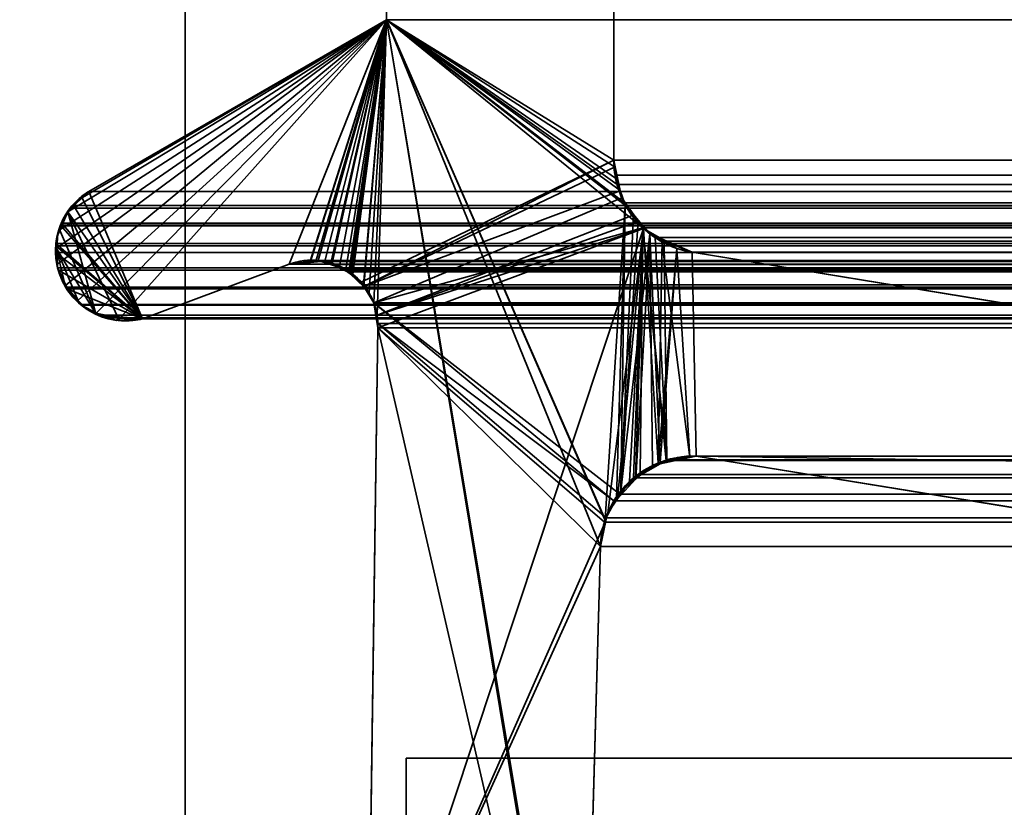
# Model space of a CAD drawing. Header units: millimetres. Extents: x -603 to 3703, y -121 to 193.
# Tile 774 of 1056: x 2486.25 to 2490.7, y 3.79 to 7.35. Entities that reach past the tile are written whole.
import ezdxf

# ---------------------------------------------------------------- set-up
doc = ezdxf.new("R2010")
doc.units = ezdxf.units.MM
doc.layers.add('151', color=7, linetype='Continuous', true_color=0xffffff)

# ---------------------------------------------------------------- blocks, each defined once
blk = doc.blocks.new('UG_SURFACE_125')
at = {"layer": '151', "color": 252, "linetype": 'Continuous', "lineweight": 35}
for points in [[(2487.9999, 4.0145, -7.75), (2503, 4.0145, -7.75), (2503, 4.0145, -8.75), (2487.9999, 4.0145, -8.75)], [(2503, 4.0145, -7.75), (2487.9999, 4.0145, -7.75), (2487.9999, -24.9528, -7.75), (3512.0001, -24.9528, -7.75)], [(2487.9999, -24.9528, -8.75), (2487.9999, 4.0145, -8.75), (2503, 4.0145, -8.75)], [(2503, 4.0145, -8.75), (3497, 4.0145, -8.75), (2487.9999, -24.9528, -8.75)], [(3497, 4.0145, -8.75), (3512.0001, 4.0145, -8.75), (3512.0001, -24.9528, -8.75), (2487.9999, -24.9528, -8.75)], [(2487.9999, -24.9528, -7.75), (2487.9999, 4.0145, -7.75), (2487.9999, 4.0145, -8.75), (2487.9999, -24.9528, -8.75)]]:
    blk.add_3dface(points, dxfattribs=at)
blk = doc.blocks.new('UG_SURFACE_127')
at = {"layer": '151', "color": 7, "linetype": 'Continuous', "lineweight": 35}
for points in [[(2488.9386, 11.8663, -8.75), (2488.9386, 6.7187, -8.75), (2487.9112, 7.3541, -8.75), (2487.9112, 11.6334, -8.75)], [(2488.9386, 6.7187, 2020.3116), (2488.9386, 11.8663, 2020.3116), (2487.9112, 11.6334, 2021.3387), (2487.9112, 7.3541, 2021.3387)], [(2488.9386, 6.7187, -8.75), (2488.9386, 11.8663, -8.75), (2488.9386, 11.8663, 2020.3116), (2488.9386, 6.7187, 2020.3116)], [(2487.9112, 7.3541, 2021.3387), (2487.9112, 11.6334, 2021.3387), (2487.9112, 11.6334, -8.75), (2487.9112, 7.3541, -8.75)], [(2487.9112, 7.3541, -8.75), (2486.4612, 6.1543, -8.75), (2486.4235, 6.2316, -8.75), (2486.4199, 6.2475, -8.75)], [(2486.4199, 6.2475, -8.75), (2486.4202, 6.3223, -8.75), (2487.9112, 7.3541, -8.75)], [(2487.9112, 7.3541, -8.75), (2486.4202, 6.3223, -8.75), (2486.4204, 6.3707, -8.75), (2486.4349, 6.4049, -8.75)], [(2487.9112, 7.3541, -8.75), (2486.4349, 6.4049, -8.75), (2486.469, 6.4856, -8.75)], [(2487.9112, 7.3541, -8.75), (2486.5143, 6.0843, -8.75), (2486.481, 6.1139, -8.75), (2486.4612, 6.1543, -8.75)], [(2486.469, 6.4856, -8.75), (2486.47, 6.4877, -8.75), (2486.5358, 6.55, -8.75), (2487.9112, 7.3541, -8.75)], [(2486.5973, 6.0268, -8.75), (2486.5675, 6.0372, -8.75), (2486.5143, 6.0843, -8.75), (2487.9112, 7.3541, -8.75)], [(2486.5358, 6.55, -8.75), (2486.5646, 6.5775, -8.75), (2487.9112, 7.3541, -8.75)], [(2486.5646, 6.5775, 2022.6853), (2487.9112, 7.3541, 2021.3387), (2487.9112, 7.3541, -8.75), (2486.5646, 6.5775, -8.75)], [(2486.8069, 6.0016, 2022.4433), (2487.4709, 6.2483, 2021.7791), (2487.9112, 7.3541, 2021.3387), (2486.5646, 6.5775, 2022.6853)], [(2486.6965, 5.995, -8.75), (2486.6896, 5.9946, -8.75), (2486.5973, 6.0268, -8.75), (2487.9112, 7.3541, -8.75)], [(2487.9112, 7.3541, -8.75), (2487.4709, 6.2483, -8.75), (2486.8069, 6.0016, -8.75), (2486.6965, 5.995, -8.75)], [(2487.5658, 6.2625, -8.75), (2487.4709, 6.2483, -8.75), (2487.9112, 7.3541, -8.75)], [(2487.9112, 7.3541, 2021.3387), (2487.4709, 6.2483, 2021.7791), (2487.5655, 6.2561, 2021.6844)], [(2487.5655, 6.2561, 2021.6844), (2487.6313, 6.2615, 2021.6186), (2487.9112, 7.3541, 2021.3387)], [(2487.9112, 7.3541, -8.75), (2487.5925, 6.2665, -8.75), (2487.5658, 6.2625, -8.75)], [(2487.6628, 6.2488, -8.75), (2487.5925, 6.2665, -8.75), (2487.9112, 7.3541, -8.75)], [(2487.9112, 7.3541, 2021.3387), (2487.6313, 6.2615, 2021.6186), (2487.6626, 6.2472, 2021.5874)], [(2487.6626, 6.2472, 2021.5874), (2487.7501, 6.2071, 2021.5001), (2487.9112, 7.3541, 2021.3387)], [(2487.9112, 7.3541, -8.75), (2487.6983, 6.2399, -8.75), (2487.6628, 6.2488, -8.75)], [(2487.7467, 6.2043, -8.75), (2487.6983, 6.2399, -8.75), (2487.9112, 7.3541, -8.75)], [(2487.9112, 7.3541, -8.75), (2488.9386, 6.7187, -8.75), (2487.7963, 6.1678, -8.75), (2487.7467, 6.2043, -8.75)], [(2487.7501, 6.2071, 2021.5001), (2487.7584, 6.2033, 2021.4915), (2487.9112, 7.3541, 2021.3387)], [(2487.9112, 7.3541, 2021.3387), (2487.7584, 6.2033, 2021.4915), (2487.8085, 6.1456, 2021.4415)], [(2487.8085, 6.1456, 2021.4415), (2487.8318, 6.1188, 2021.4181), (2487.9112, 7.3541, 2021.3387)], [(2487.9112, 7.3541, 2021.3387), (2487.8318, 6.1188, 2021.4181), (2487.8535, 6.0731, 2021.3964)], [(2487.8535, 6.0731, 2021.3964), (2487.8678, 6.0177, 2021.3821), (2487.9112, 7.3541, 2021.3387)], [(2488.8117, 1.8784, 2020.4382), (2487.9112, 7.3541, 2021.3387), (2487.8678, 6.0177, 2021.3821), (2487.8716, 5.9608, 2021.3785)], [(2487.9112, 7.3541, 2021.3387), (2488.9462, 6.638, 2020.3037), (2488.9414, 6.6882, 2020.3085)], [(2488.9414, 6.6882, 2020.3085), (2488.9386, 6.7187, 2020.3116), (2487.9112, 7.3541, 2021.3387)], [(2487.9112, 7.3541, 2021.3387), (2488.8995, 5.0942, 2020.3505), (2488.9901, 6.5167, 2020.2599), (2488.9665, 6.5817, 2020.2835)], [(2487.9112, 7.3541, 2021.3387), (2488.7989, 1.9593, 2020.4511), (2488.795, 2.0412, 2020.4549)], [(2488.9665, 6.5817, 2020.2835), (2488.9462, 6.638, 2020.3037), (2487.9112, 7.3541, 2021.3387)], [(2487.9112, 7.3541, 2021.3387), (2488.8775, 4.9715, 2020.3724), (2488.8988, 5.0895, 2020.3514)], [(2487.9112, 7.3541, 2021.3387), (2488.8117, 1.8784, 2020.4382), (2488.7989, 1.9593, 2020.4511)], [(2488.795, 2.0412, 2020.4549), (2488.8775, 4.9715, 2020.3724), (2487.9112, 7.3541, 2021.3387)], [(2488.8988, 5.0895, 2020.3514), (2488.8995, 5.0942, 2020.3505), (2487.9112, 7.3541, 2021.3387)], [(2487.808, 6.1482, -8.75), (2487.7963, 6.1678, -8.75), (2488.9386, 6.7187, -8.75)], [(2487.808, 6.1482, -8.75), (2488.9386, 6.7187, -8.75), (2488.9448, 6.689, -8.75)], [(2488.9448, 6.689, -8.75), (2488.9677, 6.5798, -8.75), (2487.808, 6.1482, -8.75)], [(2488.9386, 6.7187, -8.75), (2488.9386, 6.7187, 2020.3116), (2488.9414, 6.6882, 2020.3085)], [(2488.9414, 6.6882, 2020.3085), (2488.9448, 6.689, -8.75), (2488.9386, 6.7187, -8.75)], [(2488.9448, 6.689, -8.75), (2488.9414, 6.6882, 2020.3085), (2488.9462, 6.638, 2020.3037)], [(2488.9448, 6.689, -8.75), (2488.9462, 6.638, 2020.3037), (2488.9665, 6.5817, 2020.2835)], [(2488.9665, 6.5817, 2020.2835), (2488.9677, 6.5798, -8.75), (2488.9448, 6.689, -8.75)], [(2486.5344, 6.5488, 2022.7156), (2486.4707, 6.4886, 2022.7795), (2486.469, 6.4854, 2022.7809), (2486.8069, 6.0016, 2022.4433)], [(2486.5344, 6.5488, 2022.7156), (2486.5358, 6.55, -8.75), (2486.47, 6.4877, -8.75)], [(2486.47, 6.4877, -8.75), (2486.4707, 6.4886, 2022.7795), (2486.5344, 6.5488, 2022.7156)], [(2486.5358, 6.55, -8.75), (2486.5344, 6.5488, 2022.7156), (2486.5646, 6.5775, 2022.6853)], [(2486.5646, 6.5775, 2022.6853), (2486.5344, 6.5488, 2022.7156), (2486.8069, 6.0016, 2022.4433)], [(2486.5646, 6.5775, 2022.6853), (2486.5646, 6.5775, -8.75), (2486.5358, 6.55, -8.75)], [(2488.9677, 6.5798, -8.75), (2488.9743, 6.5488, -8.75), (2487.8535, 6.0731, -8.75), (2487.808, 6.1482, -8.75)], [(2487.8678, 6.0177, -8.75), (2487.8535, 6.0731, -8.75), (2488.9743, 6.5488, -8.75), (2489.0296, 6.471, -8.75)], [(2488.9743, 6.5488, -8.75), (2488.9665, 6.5817, 2020.2835), (2488.9901, 6.5167, 2020.2599)], [(2488.9743, 6.5488, -8.75), (2488.9677, 6.5798, -8.75), (2488.9665, 6.5817, 2020.2835)], [(2488.9743, 6.5488, -8.75), (2488.9901, 6.5167, 2020.2599), (2489.027, 6.4733, 2020.2231)], [(2489.027, 6.4733, 2020.2231), (2489.0296, 6.471, -8.75), (2488.9743, 6.5488, -8.75)], [(2488.9901, 6.5167, 2020.2599), (2488.8995, 5.0942, 2020.3505), (2488.951, 5.1885, 2020.299)], [(2488.951, 5.1885, 2020.299), (2488.9696, 5.2222, 2020.2806), (2488.9901, 6.5167, 2020.2599)], [(2489.027, 6.4733, 2020.2231), (2488.9901, 6.5167, 2020.2599), (2488.9696, 5.2222, 2020.2806)], [(2486.4349, 6.4049, -8.75), (2486.4321, 6.405, 2022.8179), (2486.469, 6.4854, 2022.7809)], [(2486.5961, 6.0239, 2022.6538), (2486.469, 6.4854, 2022.7809), (2486.4321, 6.405, 2022.8179)], [(2486.469, 6.4854, 2022.7809), (2486.469, 6.4856, -8.75), (2486.4349, 6.4049, -8.75)], [(2486.469, 6.4856, -8.75), (2486.469, 6.4854, 2022.7809), (2486.4707, 6.4886, 2022.7795)], [(2486.4707, 6.4886, 2022.7795), (2486.47, 6.4877, -8.75), (2486.469, 6.4856, -8.75)], [(2486.469, 6.4854, 2022.7809), (2486.5961, 6.0239, 2022.6538), (2486.6166, 6.0132, 2022.6333), (2486.6972, 6.0054, 2022.5527)], [(2486.6972, 6.0054, 2022.5527), (2486.7849, 5.9969, 2022.465), (2486.8069, 6.0016, 2022.4433), (2486.469, 6.4854, 2022.7809)], [(2487.8678, 6.0177, -8.75), (2489.0296, 6.471, -8.75), (2489.0499, 6.4428, -8.75)], [(2488.9696, 5.2222, 2020.2806), (2489.0492, 6.447, 2020.2007), (2489.027, 6.4733, 2020.2231)], [(2489.0296, 6.471, -8.75), (2489.027, 6.4733, 2020.2231), (2489.0492, 6.447, 2020.2007)], [(2489.0492, 6.447, 2020.2007), (2489.0499, 6.4428, -8.75), (2489.0296, 6.471, -8.75)], [(2489.0499, 6.4428, -8.75), (2489.0733, 6.4097, -8.75), (2487.8678, 6.0177, -8.75)], [(2488.9696, 5.2222, 2020.2806), (2489.1012, 6.386, 2020.1488), (2489.0492, 6.447, 2020.2007)], [(2489.0499, 6.4428, -8.75), (2489.0492, 6.447, 2020.2007), (2489.1012, 6.386, 2020.1488)], [(2489.1012, 6.386, 2020.1488), (2489.0733, 6.4097, -8.75), (2489.0499, 6.4428, -8.75)], [(2486.4321, 6.405, 2022.8179), (2486.4242, 6.388, 2022.8257), (2486.4168, 6.3218, 2022.8333), (2486.5961, 6.0239, 2022.6538)], [(2486.4202, 6.3223, -8.75), (2486.4168, 6.3218, 2022.8333), (2486.4242, 6.388, 2022.8257)], [(2486.4242, 6.388, 2022.8257), (2486.4204, 6.3707, -8.75), (2486.4202, 6.3223, -8.75)], [(2486.4204, 6.3707, -8.75), (2486.4242, 6.388, 2022.8257), (2486.4321, 6.405, 2022.8179)], [(2486.4321, 6.405, 2022.8179), (2486.4349, 6.4049, -8.75), (2486.4204, 6.3707, -8.75)], [(2487.8249, 2.6459, -8.75), (2489.0733, 6.4097, -8.75), (2488.9109, 5.1239, -8.75), (2488.903, 5.0887, -8.75)], [(2489.0733, 6.4097, -8.75), (2487.8249, 2.6459, -8.75), (2487.8716, 5.9608, -8.75)], [(2487.8716, 5.9608, -8.75), (2487.8678, 6.0177, -8.75), (2489.0733, 6.4097, -8.75)], [(2488.9548, 5.1872, -8.75), (2488.9109, 5.1239, -8.75), (2489.0733, 6.4097, -8.75)], [(2489.0733, 6.4097, -8.75), (2489.0096, 5.2657, -8.75), (2488.9548, 5.1872, -8.75)], [(2489.1012, 6.386, 2020.1488), (2488.9696, 5.2222, 2020.2806), (2489.038, 5.2773, 2020.2119)], [(2489.0366, 5.2832, -8.75), (2489.0096, 5.2657, -8.75), (2489.0733, 6.4097, -8.75)], [(2489.0733, 6.4097, -8.75), (2489.1388, 5.3495, -8.75), (2489.0366, 5.2832, -8.75)], [(2489.038, 5.2773, 2020.2119), (2489.1133, 5.3379, 2020.1368), (2489.1012, 6.386, 2020.1488)], [(2489.1388, 5.3495, -8.75), (2489.0733, 6.4097, -8.75), (2489.157, 6.3596, -8.75)], [(2489.0733, 6.4097, -8.75), (2489.1012, 6.386, 2020.1488), (2489.1548, 6.3626, 2020.0953)], [(2489.1548, 6.3626, 2020.0953), (2489.157, 6.3596, -8.75), (2489.0733, 6.4097, -8.75)], [(2489.1012, 6.386, 2020.1488), (2489.1133, 5.3379, 2020.1368), (2489.1484, 5.3455, 2020.1018)], [(2489.1484, 5.3455, 2020.1018), (2489.2824, 5.3748, 2019.9676), (2489.1548, 6.3626, 2020.0953), (2489.1012, 6.386, 2020.1488)], [(2486.4235, 6.2316, 2022.8267), (2486.4142, 6.2992, 2022.8357), (2486.4202, 6.3223, -8.75)], [(2486.4142, 6.2992, 2022.8357), (2486.4168, 6.3218, 2022.8333), (2486.4202, 6.3223, -8.75)], [(2486.4202, 6.3223, -8.75), (2486.4199, 6.2475, -8.75), (2486.4235, 6.2316, 2022.8267)], [(2489.157, 6.3596, -8.75), (2489.2237, 6.3197, -8.75), (2489.1388, 5.3495, -8.75)], [(2489.2824, 5.3748, 2019.9676), (2489.3107, 5.381, 2019.9392), (2489.2921, 6.3024, 2019.958), (2489.1548, 6.3626, 2020.0953)], [(2489.157, 6.3596, -8.75), (2489.1548, 6.3626, 2020.0953), (2489.2921, 6.3024, 2019.958)], [(2489.2921, 6.3024, 2019.958), (2489.2237, 6.3197, -8.75), (2489.157, 6.3596, -8.75)], [(2486.4168, 6.3218, 2022.8333), (2486.4142, 6.2992, 2022.8357), (2486.4235, 6.2316, 2022.8267), (2486.4569, 6.1528, 2022.7931)], [(2486.4569, 6.1528, 2022.7931), (2486.5141, 6.0866, 2022.7361), (2486.4168, 6.3218, 2022.8333)], [(2486.5141, 6.0866, 2022.7361), (2486.552, 6.0471, 2022.6979), (2486.5961, 6.0239, 2022.6538), (2486.4168, 6.3218, 2022.8333)], [(2489.1479, 5.3511, -8.75), (2489.1388, 5.3495, -8.75), (2489.2237, 6.3197, -8.75)], [(2489.2826, 5.3758, -8.75), (2489.1479, 5.3511, -8.75), (2489.2237, 6.3197, -8.75)], [(2489.2237, 6.3197, -8.75), (2489.2921, 6.3024, -8.75), (2489.3107, 5.381, -8.75), (2489.2826, 5.3758, -8.75)], [(2489.2921, 6.3024, 2019.958), (2489.2921, 6.3024, -8.75), (2489.2237, 6.3197, -8.75)], [(2498.4148, 3.8982, -8.75), (2489.3107, 5.381, -8.75), (2489.2921, 6.3024, -8.75), (2495.5108, 5.2872, -8.75)], [(2495.5108, 5.2872, 2013.7391), (2489.2921, 6.3024, 2019.958), (2489.3107, 5.381, 2019.9392)], [(2495.5108, 5.2872, -8.75), (2489.2921, 6.3024, -8.75), (2489.2921, 6.3024, 2019.958), (2495.5108, 5.2872, 2013.7391)], [(2486.4199, 6.2475, -8.75), (2486.4235, 6.2316, -8.75), (2486.4235, 6.2316, 2022.8267)], [(2487.4709, 6.2483, 2021.7791), (2486.8069, 6.0016, 2022.4433), (2486.8069, 6.0016, -8.75), (2487.4709, 6.2483, -8.75)], [(2487.4709, 6.2483, -8.75), (2487.5658, 6.2625, -8.75), (2487.5655, 6.2561, 2021.6844)], [(2487.5655, 6.2561, 2021.6844), (2487.4709, 6.2483, 2021.7791), (2487.4709, 6.2483, -8.75)], [(2487.6313, 6.2615, 2021.6186), (2487.5655, 6.2561, 2021.6844), (2487.5658, 6.2625, -8.75)], [(2487.6313, 6.2615, 2021.6186), (2487.5658, 6.2625, -8.75), (2487.5925, 6.2665, -8.75)], [(2487.5925, 6.2665, -8.75), (2487.6628, 6.2488, -8.75), (2487.6626, 6.2472, 2021.5874)], [(2487.6626, 6.2472, 2021.5874), (2487.6313, 6.2615, 2021.6186), (2487.5925, 6.2665, -8.75)], [(2487.6626, 6.2472, 2021.5874), (2487.6628, 6.2488, -8.75), (2487.6983, 6.2399, -8.75)], [(2487.7501, 6.2071, 2021.5001), (2487.6626, 6.2472, 2021.5874), (2487.6983, 6.2399, -8.75)], [(2487.6983, 6.2399, -8.75), (2487.7467, 6.2043, -8.75), (2487.7501, 6.2071, 2021.5001)], [(2486.4235, 6.2316, -8.75), (2486.4612, 6.1543, -8.75), (2486.4569, 6.1528, 2022.7931)], [(2486.4569, 6.1528, 2022.7931), (2486.4235, 6.2316, 2022.8267), (2486.4235, 6.2316, -8.75)], [(2487.7584, 6.2033, 2021.4915), (2487.7501, 6.2071, 2021.5001), (2487.7467, 6.2043, -8.75)], [(2487.7467, 6.2043, -8.75), (2487.7963, 6.1678, -8.75), (2487.8085, 6.1456, 2021.4415)], [(2487.8085, 6.1456, 2021.4415), (2487.7584, 6.2033, 2021.4915), (2487.7467, 6.2043, -8.75)], [(2486.4624, 6.1404, 2022.7878), (2486.4569, 6.1528, 2022.7931), (2486.4612, 6.1543, -8.75)], [(2486.4569, 6.1528, 2022.7931), (2486.4624, 6.1404, 2022.7878), (2486.5141, 6.0866, 2022.7361)], [(2486.4612, 6.1543, -8.75), (2486.481, 6.1139, -8.75), (2486.4624, 6.1404, 2022.7878)], [(2487.7963, 6.1678, -8.75), (2487.808, 6.1482, -8.75), (2487.8085, 6.1456, 2021.4415)], [(2487.808, 6.1482, -8.75), (2487.8535, 6.0731, -8.75), (2487.8535, 6.0731, 2021.3964)], [(2487.8535, 6.0731, 2021.3964), (2487.8318, 6.1188, 2021.4181), (2487.808, 6.1482, -8.75)], [(2487.8318, 6.1188, 2021.4181), (2487.8085, 6.1456, 2021.4415), (2487.808, 6.1482, -8.75)], [(2486.5141, 6.0866, 2022.7361), (2486.4624, 6.1404, 2022.7878), (2486.481, 6.1139, -8.75)], [(2486.481, 6.1139, -8.75), (2486.5143, 6.0843, -8.75), (2486.5141, 6.0866, 2022.7361)], [(2486.552, 6.0471, 2022.6979), (2486.5141, 6.0866, 2022.7361), (2486.5143, 6.0843, -8.75)], [(2486.5143, 6.0843, -8.75), (2486.5675, 6.0372, -8.75), (2486.552, 6.0471, 2022.6979)], [(2487.8535, 6.0731, -8.75), (2487.8678, 6.0177, -8.75), (2487.8716, 5.9608, 2021.3785)], [(2487.8716, 5.9608, 2021.3785), (2487.8678, 6.0177, 2021.3821), (2487.8535, 6.0731, -8.75)], [(2487.8678, 6.0177, 2021.3821), (2487.8535, 6.0731, 2021.3964), (2487.8535, 6.0731, -8.75)], [(2486.5961, 6.0239, 2022.6538), (2486.552, 6.0471, 2022.6979), (2486.5675, 6.0372, -8.75)], [(2486.5675, 6.0372, -8.75), (2486.5973, 6.0268, -8.75), (2486.5961, 6.0239, 2022.6538)], [(2486.6166, 6.0132, 2022.6333), (2486.5961, 6.0239, 2022.6538), (2486.5973, 6.0268, -8.75)], [(2486.5973, 6.0268, -8.75), (2486.6896, 5.9946, -8.75), (2486.6972, 6.0054, 2022.5527)], [(2486.6972, 6.0054, 2022.5527), (2486.6166, 6.0132, 2022.6333), (2486.5973, 6.0268, -8.75)], [(2487.8678, 6.0177, -8.75), (2487.8716, 5.9608, -8.75), (2487.8716, 5.9608, 2021.3785)], [(2486.6896, 5.9946, -8.75), (2486.6965, 5.995, -8.75), (2486.6972, 6.0054, 2022.5527)], [(2486.7849, 5.9969, 2022.465), (2486.6972, 6.0054, 2022.5527), (2486.6965, 5.995, -8.75)], [(2486.6965, 5.995, -8.75), (2486.8069, 6.0016, -8.75), (2486.8069, 6.0016, 2022.4433)], [(2486.8069, 6.0016, 2022.4433), (2486.7849, 5.9969, 2022.465), (2486.6965, 5.995, -8.75)], [(2487.8249, 2.6459, 2021.425), (2487.8716, 5.9608, 2021.3785), (2487.8716, 5.9608, -8.75), (2487.8249, 2.6459, -8.75)], [(2487.8716, 5.9608, 2021.3785), (2487.8249, 2.6459, 2021.425), (2487.8259, 2.4847, 2021.4241), (2488.8117, 1.8784, 2020.4382)], [(2489.0366, 5.2832, -8.75), (2489.1388, 5.3495, -8.75), (2489.1484, 5.3455, 2020.1018)], [(2489.1484, 5.3455, 2020.1018), (2489.1133, 5.3379, 2020.1368), (2489.0366, 5.2832, -8.75)], [(2489.1388, 5.3495, -8.75), (2489.1479, 5.3511, -8.75), (2489.1484, 5.3455, 2020.1018)], [(2489.1479, 5.3511, -8.75), (2489.2826, 5.3758, -8.75), (2489.2824, 5.3748, 2019.9676)], [(2489.2824, 5.3748, 2019.9676), (2489.1484, 5.3455, 2020.1018), (2489.1479, 5.3511, -8.75)], [(2489.3107, 5.381, 2019.9392), (2489.2824, 5.3748, 2019.9676), (2489.2826, 5.3758, -8.75)], [(2489.2826, 5.3758, -8.75), (2489.3107, 5.381, -8.75), (2489.3107, 5.381, 2019.9392)], [(2489.3107, 5.381, 2019.9392), (2498.4148, 3.8982, 2010.8352), (2495.5447, 5.2832, 2013.7053), (2495.5108, 5.2872, 2013.7391)], [(2489.3107, 5.381, -8.75), (2498.4148, 3.8982, -8.75), (2498.4148, 3.8982, 2010.8352), (2489.3107, 5.381, 2019.9392)], [(2489.1133, 5.3379, 2020.1368), (2489.038, 5.2773, 2020.2119), (2489.0366, 5.2832, -8.75)], [(2488.9548, 5.1872, -8.75), (2489.0096, 5.2657, -8.75), (2489.038, 5.2773, 2020.2119)], [(2489.038, 5.2773, 2020.2119), (2488.9696, 5.2222, 2020.2806), (2488.9548, 5.1872, -8.75)], [(2489.0096, 5.2657, -8.75), (2489.0366, 5.2832, -8.75), (2489.038, 5.2773, 2020.2119)], [(2488.9696, 5.2222, 2020.2806), (2488.951, 5.1885, 2020.299), (2488.9548, 5.1872, -8.75)], [(2488.951, 5.1885, 2020.299), (2488.8995, 5.0942, 2020.3505), (2488.9109, 5.1239, -8.75)], [(2488.9109, 5.1239, -8.75), (2488.9548, 5.1872, -8.75), (2488.951, 5.1885, 2020.299)], [(2488.903, 5.0887, -8.75), (2488.9109, 5.1239, -8.75), (2488.8995, 5.0942, 2020.3505)], [(2488.903, 5.0887, -8.75), (2488.8775, 4.9715, -8.75), (2487.8249, 2.6459, -8.75)], [(2488.8775, 4.9715, -8.75), (2488.903, 5.0887, -8.75), (2488.8988, 5.0895, 2020.3514)], [(2488.8988, 5.0895, 2020.3514), (2488.8775, 4.9715, 2020.3724), (2488.8775, 4.9715, -8.75)], [(2488.8995, 5.0942, 2020.3505), (2488.8988, 5.0895, 2020.3514), (2488.903, 5.0887, -8.75)], [(2488.8775, 4.9715, -8.75), (2488.795, 2.0412, -8.75), (2487.8256, 2.4846, -8.75), (2487.8249, 2.6459, -8.75)], [(2488.795, 2.0412, -8.75), (2488.8775, 4.9715, -8.75), (2488.8775, 4.9715, 2020.3724), (2488.795, 2.0412, 2020.4549)]]:
    blk.add_3dface(points, dxfattribs=at)
blk = doc.blocks.new('UG_SURFACE_128')
at = {"layer": '151', "color": 7, "linetype": 'Continuous', "lineweight": 35}
for points in [[(2487.9112, 7.3541, 2021.3387), (2487.9112, 11.6334, 2021.3387), (2488.9386, 11.8663, 2020.3116), (2488.9386, 6.7187, 2020.3116)], [(2488.9386, 6.7187, 2020.3116), (2488.9386, 11.8663, 2020.3116), (3511.0614, 11.8663, 2020.3116), (3511.0614, 6.7187, 2020.3116)], [(3512.0888, 7.3541, 2021.3387), (3512.0888, 11.6334, 2021.3387), (2487.9112, 11.6334, 2021.3387), (2487.9112, 7.3541, 2021.3387)], [(2486.5646, 6.5775, 2022.6853), (2487.9112, 7.3541, 2021.3387), (2487.4709, 6.2483, 2021.7791), (2486.8069, 6.0016, 2022.4433)], [(3513.4354, 6.5775, 2022.6853), (3512.0888, 7.3541, 2021.3387), (2487.9112, 7.3541, 2021.3387), (2486.5646, 6.5775, 2022.6853)], [(2487.5658, 6.2609, 2021.6842), (2487.4709, 6.2483, 2021.7791), (2487.9112, 7.3541, 2021.3387)], [(2487.9112, 7.3541, 2021.3387), (2487.6022, 6.2657, 2021.6477), (2487.5658, 6.2609, 2021.6842)], [(2487.6568, 6.2479, 2021.5931), (2487.6022, 6.2657, 2021.6477), (2487.9112, 7.3541, 2021.3387)], [(2487.9112, 7.3541, 2021.3387), (2487.7264, 6.2251, 2021.5235), (2487.6568, 6.2479, 2021.5931)], [(2487.7398, 6.2136, 2021.5104), (2487.7264, 6.2251, 2021.5235), (2487.9112, 7.3541, 2021.3387)], [(2487.9112, 7.3541, 2021.3387), (2487.8068, 6.1552, 2021.4431), (2487.8066, 6.1556, 2021.4436), (2487.7398, 6.2136, 2021.5104)], [(2487.9112, 7.3541, 2021.3387), (2489.0704, 6.4125, 2020.1795), (2487.8535, 6.0731, 2021.3964), (2487.8068, 6.1552, 2021.4431)], [(2487.9112, 7.3541, 2021.3387), (2488.9531, 6.6087, 2020.2971), (2488.9872, 6.5255, 2020.263)], [(2488.9872, 6.5255, 2020.263), (2488.9925, 6.5122, 2020.2575), (2487.9112, 7.3541, 2021.3387)], [(2488.9386, 6.7187, 2020.3116), (2488.9474, 6.6515, 2020.3025), (2488.9531, 6.6087, 2020.2971), (2487.9112, 7.3541, 2021.3387)], [(2488.9925, 6.5122, 2020.2575), (2489.0635, 6.4213, 2020.1864), (2489.0704, 6.4125, 2020.1795), (2487.9112, 7.3541, 2021.3387)], [(2488.9386, 6.7187, 2020.3116), (3511.0564, 6.6534, 2020.3063), (3511.0557, 6.6507, 2020.3056)], [(2488.9386, 6.7187, 2020.3116), (3511.0614, 6.7187, 2020.3116), (3511.0564, 6.6534, 2020.3063)], [(3511.0557, 6.6507, 2020.3056), (2488.9474, 6.6515, 2020.3025), (2488.9386, 6.7187, 2020.3116)], [(2488.9474, 6.6515, 2020.3025), (3511.0557, 6.6507, 2020.3056), (3511.0271, 6.5518, 2020.277)], [(2488.9531, 6.6087, 2020.2971), (2488.9474, 6.6515, 2020.3025), (3511.0271, 6.5518, 2020.277)], [(2488.9531, 6.6087, 2020.2971), (3511.0271, 6.5518, 2020.277), (3511.0121, 6.5273, 2020.262)], [(3511.0121, 6.5273, 2020.262), (2488.9872, 6.5255, 2020.263), (2488.9531, 6.6087, 2020.2971)], [(2486.8069, 6.0016, 2022.4433), (2486.4945, 6.5146, 2022.7554), (2486.5646, 6.5775, 2022.6853)], [(2486.5646, 6.5775, 2022.6853), (2486.4945, 6.5146, 2022.7554), (3513.5045, 6.5122, 2022.7544)], [(3513.5045, 6.5122, 2022.7544), (3513.4354, 6.5775, 2022.6853), (2486.5646, 6.5775, 2022.6853)], [(2486.4423, 6.4347, 2022.8076), (2486.48, 6.5013, 2022.7702), (2486.4945, 6.5146, 2022.7554), (2486.8069, 6.0016, 2022.4433)], [(2486.48, 6.5013, 2022.7702), (2486.4423, 6.4347, 2022.8076), (3513.5572, 6.4343, 2022.8071)], [(2486.4945, 6.5146, 2022.7554), (2486.48, 6.5013, 2022.7702), (3513.5293, 6.4886, 2022.7795)], [(2486.48, 6.5013, 2022.7702), (3513.5572, 6.4343, 2022.8071), (3513.5293, 6.4886, 2022.7795)], [(3513.5293, 6.4886, 2022.7795), (3513.5045, 6.5122, 2022.7544), (2486.4945, 6.5146, 2022.7554)], [(2488.9925, 6.5122, 2020.2575), (2488.9872, 6.5255, 2020.263), (3511.0121, 6.5273, 2020.262)], [(2488.9925, 6.5122, 2020.2575), (3511.0121, 6.5273, 2020.262), (3510.9639, 6.449, 2020.2138)], [(2488.9925, 6.5122, 2020.2575), (3510.9639, 6.449, 2020.2138), (3510.9355, 6.4249, 2020.1855)], [(3510.9355, 6.4249, 2020.1855), (2489.0635, 6.4213, 2020.1864), (2488.9925, 6.5122, 2020.2575)], [(2486.4159, 6.3416, 2022.8341), (2486.4354, 6.4222, 2022.8148), (2486.4366, 6.4244, 2022.8133), (2486.8069, 6.0016, 2022.4433)], [(2486.4354, 6.4222, 2022.8148), (2486.4159, 6.3416, 2022.8341), (3513.5839, 6.331, 2022.8341)], [(2486.4366, 6.4244, 2022.8133), (2486.4354, 6.4222, 2022.8148), (3513.5679, 6.4131, 2022.8181)], [(2486.4354, 6.4222, 2022.8148), (3513.5839, 6.331, 2022.8341), (3513.5679, 6.4131, 2022.8181)], [(2486.8069, 6.0016, 2022.4433), (2486.4366, 6.4244, 2022.8133), (2486.4423, 6.4347, 2022.8076)], [(2486.4423, 6.4347, 2022.8076), (2486.4366, 6.4244, 2022.8133), (3513.5627, 6.4236, 2022.8126)], [(3513.5679, 6.4131, 2022.8181), (3513.5627, 6.4236, 2022.8126), (2486.4366, 6.4244, 2022.8133)], [(3513.5627, 6.4236, 2022.8126), (3513.5572, 6.4343, 2022.8071), (2486.4423, 6.4347, 2022.8076)], [(2487.8535, 6.0731, 2021.3964), (2489.0704, 6.4125, 2020.1795), (2489.028, 5.2822, 2020.2219), (2488.965, 5.2088, 2020.2851)], [(2489.0571, 5.2979, 2020.1931), (2489.028, 5.2822, 2020.2219), (2489.0704, 6.4125, 2020.1795)], [(2489.1746, 5.3615, 2020.0753), (2489.0571, 5.2979, 2020.1931), (2489.0704, 6.4125, 2020.1795)], [(2489.0704, 6.4125, 2020.1795), (2489.0635, 6.4213, 2020.1864), (3510.9355, 6.4249, 2020.1855)], [(2489.125, 6.3688, 2020.1252), (2489.0704, 6.4125, 2020.1795), (3510.9355, 6.4249, 2020.1855)], [(2489.0704, 6.4125, 2020.1795), (2489.1782, 5.3634, 2020.0717), (2489.1746, 5.3615, 2020.0753)], [(2489.1782, 5.3634, 2020.0717), (2489.0704, 6.4125, 2020.1795), (2489.125, 6.3688, 2020.1252)], [(2489.125, 6.3688, 2020.1252), (3510.9355, 6.4249, 2020.1855), (3510.8528, 6.3547, 2020.1027)], [(2489.125, 6.3688, 2020.1252), (3510.8528, 6.3547, 2020.1027), (3510.8342, 6.3481, 2020.0844)], [(3510.8342, 6.3481, 2020.0844), (2489.1663, 6.3524, 2020.0837), (2489.125, 6.3688, 2020.1252)], [(2489.1782, 5.3634, 2020.0717), (2489.125, 6.3688, 2020.1252), (2489.1663, 6.3524, 2020.0837)], [(2486.4142, 6.3011, 2022.836), (2486.4154, 6.3315, 2022.8345), (2486.8069, 6.0016, 2022.4433)], [(3513.5791, 6.243, 2022.8291), (2486.4154, 6.3315, 2022.8345), (2486.4142, 6.3011, 2022.836)], [(2486.8069, 6.0016, 2022.4433), (2486.4154, 6.3315, 2022.8345), (2486.4159, 6.3416, 2022.8341)], [(2486.4159, 6.3416, 2022.8341), (2486.4154, 6.3315, 2022.8345), (3513.5839, 6.331, 2022.8341)], [(2486.4154, 6.3315, 2022.8345), (3513.5791, 6.243, 2022.8291), (3513.5856, 6.3226, 2022.8357)], [(3513.5856, 6.3226, 2022.8357), (3513.5839, 6.331, 2022.8341), (2486.4154, 6.3315, 2022.8345)], [(2489.1663, 6.3524, 2020.0837), (3510.8342, 6.3481, 2020.0844), (3510.7079, 6.3024, 2019.958)], [(3510.7079, 6.3024, 2019.958), (2489.2921, 6.3024, 2019.958), (2489.1663, 6.3524, 2020.0837)], [(2489.1663, 6.3524, 2020.0837), (2489.2921, 6.3024, 2019.958), (2489.3107, 5.381, 2019.9392), (2489.1782, 5.3634, 2020.0717)], [(2486.8069, 6.0016, 2022.4433), (2486.4275, 6.2218, 2022.8224), (2486.4235, 6.2316, 2022.8267), (2486.4142, 6.3011, 2022.836)], [(2486.4142, 6.3011, 2022.836), (2486.4235, 6.2316, 2022.8267), (3513.5765, 6.2316, 2022.8267)], [(3513.5765, 6.2316, 2022.8267), (3513.5791, 6.243, 2022.8291), (2486.4142, 6.3011, 2022.836)], [(2495.5108, 5.2872, 2013.7391), (2489.2921, 6.3024, 2019.958), (3510.7079, 6.3024, 2019.958), (3504.4892, 5.2872, 2013.7391)], [(2498.4148, 3.8982, 2010.8352), (2489.3107, 5.381, 2019.9392), (2489.2921, 6.3024, 2019.958), (2495.5108, 5.2872, 2013.7391)], [(3512.5291, 6.2483, 2021.7791), (3513.1931, 6.0016, 2022.4433), (2486.8069, 6.0016, 2022.4433), (2487.4709, 6.2483, 2021.7791)], [(2487.4709, 6.2483, 2021.7791), (2487.5658, 6.2609, 2021.6842), (3512.4342, 6.2604, 2021.6842)], [(3512.4342, 6.2604, 2021.6842), (3512.5291, 6.2483, 2021.7791), (2487.4709, 6.2483, 2021.7791)], [(3512.3951, 6.2655, 2021.6451), (2487.5658, 6.2609, 2021.6842), (2487.6022, 6.2657, 2021.6477)], [(3512.3951, 6.2655, 2021.6451), (3512.4342, 6.2604, 2021.6842), (2487.5658, 6.2609, 2021.6842)], [(2487.6022, 6.2657, 2021.6477), (3512.3432, 6.248, 2021.5931), (3512.3951, 6.2655, 2021.6451)], [(2487.6022, 6.2657, 2021.6477), (2487.6568, 6.2479, 2021.5931), (3512.3432, 6.248, 2021.5931)], [(3512.2714, 6.2239, 2021.5213), (3512.3432, 6.248, 2021.5931), (2487.6568, 6.2479, 2021.5931)], [(3512.2714, 6.2239, 2021.5213), (2487.6568, 6.2479, 2021.5931), (2487.7264, 6.2251, 2021.5235)], [(2486.4235, 6.2316, 2022.8267), (2486.4275, 6.2218, 2022.8224), (3513.5722, 6.222, 2022.8224)], [(3513.5722, 6.222, 2022.8224), (3513.5765, 6.2316, 2022.8267), (2486.4235, 6.2316, 2022.8267)], [(3513.5722, 6.222, 2022.8224), (2486.4275, 6.2218, 2022.8224), (2486.4595, 6.1447, 2022.7904)], [(2486.4657, 6.1377, 2022.7845), (2486.4595, 6.1447, 2022.7904), (2486.4275, 6.2218, 2022.8224), (2486.8069, 6.0016, 2022.4433)], [(3513.5722, 6.222, 2022.8224), (2486.4595, 6.1447, 2022.7904), (2486.4657, 6.1377, 2022.7845)], [(2486.4657, 6.1377, 2022.7845), (3513.5345, 6.1368, 2022.7845), (3513.5722, 6.222, 2022.8224)], [(2487.7264, 6.2251, 2021.5235), (3512.2602, 6.214, 2021.5101), (3512.2714, 6.2239, 2021.5213)], [(2487.7264, 6.2251, 2021.5235), (2487.7398, 6.2136, 2021.5104), (3512.2602, 6.214, 2021.5101)], [(3512.2602, 6.214, 2021.5101), (2487.7398, 6.2136, 2021.5104), (2487.8066, 6.1556, 2021.4436)], [(2487.8066, 6.1556, 2021.4436), (3512.1937, 6.1552, 2021.4436), (3512.2602, 6.214, 2021.5101)], [(3512.1918, 6.1535, 2021.4417), (2487.8066, 6.1556, 2021.4436), (2487.8068, 6.1552, 2021.4431)], [(3512.1918, 6.1535, 2021.4417), (3512.1937, 6.1552, 2021.4436), (2487.8066, 6.1556, 2021.4436)], [(2487.8068, 6.1552, 2021.4431), (3512.1465, 6.0731, 2021.3964), (3512.1918, 6.1535, 2021.4417)], [(2487.8068, 6.1552, 2021.4431), (2487.8535, 6.0731, 2021.3964), (3512.1465, 6.0731, 2021.3964)], [(2486.4657, 6.1377, 2022.7845), (2486.8069, 6.0016, 2022.4433), (2486.6159, 6.0181, 2022.634), (2486.5315, 6.0638, 2022.7187)], [(2486.5315, 6.0638, 2022.7187), (2486.5267, 6.0664, 2022.7234), (2486.4657, 6.1377, 2022.7845)], [(3513.5345, 6.1368, 2022.7845), (2486.4657, 6.1377, 2022.7845), (2486.5267, 6.0664, 2022.7234)], [(3513.5326, 6.1326, 2022.7828), (3513.5345, 6.1368, 2022.7845), (2486.5267, 6.0664, 2022.7234)], [(3513.5326, 6.1326, 2022.7828), (2486.5267, 6.0664, 2022.7234), (2486.5315, 6.0638, 2022.7187)], [(2486.5315, 6.0638, 2022.7187), (3513.468, 6.0644, 2022.718), (3513.5326, 6.1326, 2022.7828)], [(3513.4592, 6.0552, 2022.7094), (3513.468, 6.0644, 2022.718), (2486.5315, 6.0638, 2022.7187)], [(2486.5315, 6.0638, 2022.7187), (2486.6159, 6.0181, 2022.634), (3513.3839, 6.0204, 2022.6338)], [(3513.3839, 6.0204, 2022.6338), (3513.4592, 6.0552, 2022.7094), (2486.5315, 6.0638, 2022.7187)], [(2488.965, 5.2088, 2020.2851), (2488.9386, 5.178, 2020.3114), (2487.8535, 6.0731, 2021.3964)], [(2487.8714, 5.981, 2021.3785), (2487.8535, 6.0731, 2021.3964), (2488.9386, 5.178, 2020.3114)], [(3512.1326, 6.0214, 2021.3828), (2487.8535, 6.0731, 2021.3964), (2487.8714, 5.981, 2021.3785)], [(3512.1326, 6.0214, 2021.3828), (3512.1465, 6.0731, 2021.3964), (2487.8535, 6.0731, 2021.3964)], [(3513.3388, 5.9996, 2022.5887), (3513.3839, 6.0204, 2022.6338), (2486.6159, 6.0181, 2022.634)], [(2486.6159, 6.0181, 2022.634), (2486.8069, 6.0016, 2022.4433), (2486.7067, 6.0038, 2022.5432)], [(2486.7067, 6.0038, 2022.5432), (2486.6393, 6.0054, 2022.6107), (2486.6159, 6.0181, 2022.634)], [(3513.3388, 5.9996, 2022.5887), (2486.6159, 6.0181, 2022.634), (2486.6393, 6.0054, 2022.6107)], [(2487.8714, 5.981, 2021.3785), (3512.1284, 5.9608, 2021.3785), (3512.1326, 6.0214, 2021.3828)], [(2486.6393, 6.0054, 2022.6107), (2486.7067, 6.0038, 2022.5432), (3513.2933, 6.0002, 2022.5432)], [(3513.2933, 6.0002, 2022.5432), (3513.3388, 5.9996, 2022.5887), (2486.6393, 6.0054, 2022.6107)], [(2486.7067, 6.0038, 2022.5432), (2486.8069, 6.0016, 2022.4433), (3513.1931, 6.0016, 2022.4433)], [(3513.1931, 6.0016, 2022.4433), (3513.2933, 6.0002, 2022.5432), (2486.7067, 6.0038, 2022.5432)], [(2487.8714, 5.981, 2021.3785), (2488.9386, 5.178, 2020.3114), (2488.9042, 5.1012, 2020.3459)], [(2488.9042, 5.1012, 2020.3459), (2488.8957, 5.0824, 2020.3543), (2487.8716, 5.9608, 2021.3785), (2487.8714, 5.981, 2021.3785)], [(2487.8714, 5.981, 2021.3785), (2487.8716, 5.9608, 2021.3785), (3512.1284, 5.9608, 2021.3785)], [(2488.8775, 4.9715, 2020.3724), (2488.795, 2.0412, 2020.4549), (2487.8249, 2.6459, 2021.425), (2487.8716, 5.9608, 2021.3785)], [(3512.1751, 2.6459, 2021.425), (3512.1284, 5.9608, 2021.3785), (2487.8716, 5.9608, 2021.3785), (2487.8249, 2.6459, 2021.425)], [(2487.8716, 5.9608, 2021.3785), (2488.8957, 5.0824, 2020.3543), (2488.8775, 4.9715, 2020.3724)], [(2489.0571, 5.2979, 2020.1931), (2489.1746, 5.3615, 2020.0753), (3510.8247, 5.3519, 2020.0746)], [(3510.8247, 5.3519, 2020.0746), (3510.8976, 5.3323, 2020.1476), (2489.0571, 5.2979, 2020.1931)], [(3510.7164, 5.3809, 2019.9664), (2489.1746, 5.3615, 2020.0753), (2489.1782, 5.3634, 2020.0717)], [(3510.7164, 5.3809, 2019.9664), (3510.8247, 5.3519, 2020.0746), (2489.1746, 5.3615, 2020.0753)], [(2489.1782, 5.3634, 2020.0717), (2489.3107, 5.381, 2019.9392), (3510.6893, 5.381, 2019.9392)], [(3510.6893, 5.381, 2019.9392), (3510.7164, 5.3809, 2019.9664), (2489.1782, 5.3634, 2020.0717)], [(2489.3107, 5.381, 2019.9392), (2498.4148, 3.8982, 2010.8352), (3501.5852, 3.8982, 2010.8352), (3510.6893, 5.381, 2019.9392)], [(3510.8976, 5.3323, 2020.1476), (3510.942, 5.2969, 2020.1919), (2489.0571, 5.2979, 2020.1931)], [(3511.0202, 5.2345, 2020.2703), (2488.965, 5.2088, 2020.2851), (2489.028, 5.2822, 2020.2219)], [(3511.0202, 5.2345, 2020.2703), (2489.028, 5.2822, 2020.2219), (2489.0571, 5.2979, 2020.1931)], [(2489.0571, 5.2979, 2020.1931), (3510.942, 5.2969, 2020.1919), (3511.0202, 5.2345, 2020.2703)], [(3511.0202, 5.2345, 2020.2703), (3511.0366, 5.2122, 2020.2866), (2488.965, 5.2088, 2020.2851)], [(2488.965, 5.2088, 2020.2851), (3511.0366, 5.2122, 2020.2866), (3511.0614, 5.178, 2020.3114)], [(3511.0614, 5.178, 2020.3114), (2488.9042, 5.1012, 2020.3459), (2488.9386, 5.178, 2020.3114)], [(3511.0614, 5.178, 2020.3114), (3511.0958, 5.1012, 2020.3459), (2488.9042, 5.1012, 2020.3459)], [(3511.0614, 5.178, 2020.3114), (2488.9386, 5.178, 2020.3114), (2488.965, 5.2088, 2020.2851)], [(3511.1225, 4.9715, 2020.3724), (2488.8775, 4.9715, 2020.3724), (2488.8957, 5.0824, 2020.3543)], [(2488.8957, 5.0824, 2020.3543), (2488.9042, 5.1012, 2020.3459), (3511.0958, 5.1012, 2020.3459), (3511.1043, 5.0824, 2020.3543)], [(3511.1043, 5.0824, 2020.3543), (3511.1225, 4.9715, 2020.3724), (2488.8957, 5.0824, 2020.3543)], [(2488.795, 2.0412, 2020.4549), (2488.8775, 4.9715, 2020.3724), (3511.1225, 4.9715, 2020.3724), (3511.205, 2.0412, 2020.4549)]]:
    blk.add_3dface(points, dxfattribs=at)
blk = doc.blocks.new('UG_SURFACE_151')
at = {"layer": '151', "color": 252, "linetype": 'Continuous', "lineweight": 35}
for points in [[(2487, -29.92, 2022.2499), (2487, 14.42, 2022.2499), (2485.5001, 14.42, 2023.7501), (2485.5001, -29.92, 2023.7501)], [(2487, 14.42, -8.75), (2487, -29.92, -8.75), (2485.5001, -29.92, -8.75), (2485.5001, 14.42, -8.75)], [(2487, -29.92, 2022.2499), (2487, -29.92, -8.75), (2487, 14.42, -8.75), (2487, 14.42, 2022.2499)]]:
    blk.add_3dface(points, dxfattribs=at)
blk = doc.blocks.new('UG_SURFACE_152')
at = {"layer": '151', "color": 252, "linetype": 'Continuous', "lineweight": 35}
for points in [[(2487, -29.92, 2022.2499), (2487, 14.42, 2022.2499), (2485.5001, 14.42, 2023.7501), (2485.5001, -29.92, 2023.7501)], [(2487, 14.42, -8.75), (2487, -29.92, -8.75), (2485.5001, -29.92, -8.75), (2485.5001, 14.42, -8.75)], [(2487, -29.92, 2022.2499), (2487, -29.92, -8.75), (2487, 14.42, -8.75), (2487, 14.42, 2022.2499)]]:
    blk.add_3dface(points, dxfattribs=at)
blk = doc.blocks.new('UG_SURFACE_153')
at = {"layer": '151', "color": 252, "linetype": 'Continuous', "lineweight": 35}
for points in [[(2485.5001, -29.92, 2023.7501), (3514.4999, -29.92, 2023.7501), (3514.4999, 14.42, 2023.7501), (2485.5001, 14.42, 2023.7501)], [(2485.5001, -29.92, 2023.7501), (2485.5001, 14.42, 2023.7501), (2487, 14.42, 2022.2499), (2487, -29.92, 2022.2499)], [(2487, -29.92, 2022.2499), (2487, 14.42, 2022.2499), (3513, 14.42, 2022.2499), (3513, -29.92, 2022.2499)]]:
    blk.add_3dface(points, dxfattribs=at)
blk = doc.blocks.new('UG_SURFACE_180')
at = {"layer": '151', "color": 252, "linetype": 'Continuous', "lineweight": 35}
for points in [[(3703.0001, -18, 2212.25), (3703.0001, 174.4, 2212.25), (2296.9999, 174.4, 2212.25), (2296.9999, -18, 2212.25)], [(2447, -18, 2062.2499), (2447, 174.4, 2062.2499), (3553, 174.4, 2062.2499), (3553, -18, 2062.2499)]]:
    blk.add_3dface(points, dxfattribs=at)

msp = doc.modelspace()

# ---------------------------------------------------------------- linework, layer by layer
at = {"layer": '151', "color": 252, "linetype": 'Continuous', "lineweight": 35}
for p, q in [((2487, 14.42, -8.75), (2487, -29.92, -8.75)), ((2487, -29.92, 2022.25), (2487, 14.42, 2022.25)), ((2487, -29.92, 2022.25), (2487, 14.42, 2022.25)), ((2487, 14.42, -8.75), (2487, -29.92, -8.75)), ((2487, -29.92, 2022.25), (2487, 14.42, 2022.25)), ((2488, -24.9528, -8.75), (2488, 4.0145, -8.75)), ((2503, 4.0145, -7.75), (2488, 4.0145, -7.75)), ((2503, 4.0145, -8.75), (2488, 4.0145, -8.75)), ((2488, 4.0145, -8.75), (2488, 4.0145, -7.75)), ((2488, -24.9528, -7.75), (2488, 4.0145, -7.75))]:
    msp.add_line(p, q, dxfattribs=at)
at = {"layer": '151', "color": 7, "linetype": 'Continuous', "lineweight": 35}
for p, q in [((2488.9385, 11.8663, 2020.3115), (2488.9385, 6.7187, 2020.3115)), ((2488.9385, 6.7187, -8.75), (2488.9385, 11.8663, -8.75)), ((2488.9385, 11.8663, 2020.3115), (2488.9385, 6.7187, 2020.3115)), ((2486.5647, 6.5775, 2022.6853), (2487.9112, 7.3541, 2021.3388)), ((2486.5647, 6.5775, 2022.6853), (2487.9112, 7.3541, 2021.3388)), ((2486.5647, 6.5775, -8.75), (2487.9112, 7.3541, -8.75)), ((2488.9385, 6.7187, 2020.3115), (3511.0615, 6.7187, 2020.3115)), ((2488.9385, 6.7187, -8.75), (2488.9385, 6.7187, 2020.3115)), ((3513.4353, 6.5775, 2022.6853), (2486.5647, 6.5775, 2022.6853)), ((2486.5647, 6.5775, 2022.6853), (2486.5647, 6.5775, -8.75)), ((2489.2921, 6.3024, 2019.9579), (2495.5108, 5.2872, 2013.7392)), ((2495.5108, 5.2872, -8.75), (2489.2921, 6.3024, -8.75)), ((2489.2921, 6.3024, -8.75), (2489.2921, 6.3024, 2019.9579)), ((2489.2921, 6.3024, 2019.9579), (2495.5108, 5.2872, 2013.7392)), ((2489.2921, 6.3024, 2019.9579), (3510.7079, 6.3024, 2019.9579)), ((2487.4709, 6.2483, -8.75), (2486.8068, 6.0016, -8.75)), ((2487.4709, 6.2483, 2021.7791), (2486.8068, 6.0016, 2022.4432)), ((2487.4709, 6.2483, 2021.7791), (2486.8068, 6.0016, 2022.4432)), ((3512.5291, 6.2483, 2021.7791), (2487.4709, 6.2483, 2021.7791)), ((2487.4709, 6.2483, 2021.7791), (2487.4709, 6.2483, -8.75)), ((3513.5766, 6.2316, 2022.8266), (2486.4234, 6.2316, 2022.8266)), ((2486.4234, 6.2316, 2022.8266), (2486.4234, 6.2316, -8.75)), ((2487.8535, 6.0731, 2021.3965), (2487.8535, 6.0731, -8.75)), ((3512.1465, 6.0731, 2021.3965), (2487.8535, 6.0731, 2021.3965)), ((2486.8068, 6.0016, 2022.4432), (2486.8068, 6.0016, -8.75)), ((3513.1932, 6.0016, 2022.4432), (2486.8068, 6.0016, 2022.4432)), ((2487.825, 2.6459, 2021.425), (2487.8716, 5.9608, 2021.3784)), ((2487.825, 2.6459, -8.75), (2487.8716, 5.9608, -8.75)), ((2487.8716, 5.9608, 2021.3784), (2487.825, 2.6459, 2021.425)), ((2487.8716, 5.9608, -8.75), (2487.8716, 5.9608, 2021.3784)), ((2487.8716, 5.9608, 2021.3784), (3512.1284, 5.9608, 2021.3784)), ((2489.3109, 5.381, -8.75), (2489.3109, 5.381, 2019.9391)), ((2489.3109, 5.381, 2019.9391), (3510.6891, 5.381, 2019.9391)), ((2498.4148, 3.8982, 2010.8352), (2489.3109, 5.381, 2019.9391)), ((2489.3109, 5.381, -8.75), (2498.4148, 3.8982, -8.75)), ((2498.4148, 3.8982, 2010.8352), (2489.3109, 5.381, 2019.9391)), ((2488.8776, 4.9715, 2020.3724), (2488.7951, 2.0412, 2020.4549)), ((2488.7951, 2.0412, -8.75), (2488.8776, 4.9715, -8.75)), ((2488.8776, 4.9715, 2020.3724), (2488.7951, 2.0412, 2020.4549)), ((2488.8776, 4.9715, -8.75), (2488.8776, 4.9715, 2020.3724)), ((2488.8776, 4.9715, 2020.3724), (3511.1224, 4.9715, 2020.3724))]:
    msp.add_line(p, q, dxfattribs=at)
for points in [[(2488.9385, 6.7187, -8.75), (2488.9385, 6.512, -8.75), (2489.0886, 6.3361, -8.75), (2489.2921, 6.3024, -8.75)], [(2489.2921, 6.3024, 2019.9579), (2489.0886, 6.3361, 2020.1614), (2488.9385, 6.512, 2020.3115), (2488.9385, 6.7187, 2020.3115)], [(2486.5647, 6.5775, 2022.6853), (2486.4472, 6.5053, 2022.8028), (2486.3902, 6.3654, 2022.8598), (2486.4234, 6.2316, 2022.8266)], [(2486.5647, 6.5775, -8.75), (2486.4472, 6.5053, -8.75), (2486.3902, 6.3654, -8.75), (2486.4234, 6.2316, -8.75)], [(2487.4709, 6.2483, 2021.7791), (2487.6249, 6.3056, 2021.6251), (2487.7958, 6.227, 2021.4542), (2487.8535, 6.0731, 2021.3965)], [(2487.4709, 6.2483, -8.75), (2487.6249, 6.3056, -8.75), (2487.7958, 6.227, -8.75), (2487.8535, 6.0731, -8.75)], [(2486.4234, 6.2316, 2022.8266), (2486.4659, 6.0624, 2022.7841), (2486.6373, 5.9591, 2022.6127), (2486.8068, 6.0016, 2022.4432)], [(2486.4234, 6.2316, -8.75), (2486.4659, 6.0624, -8.75), (2486.6373, 5.9591, -8.75), (2486.8068, 6.0016, -8.75)], [(2487.8535, 6.0731, 2021.3965), (2487.8666, 6.0369, 2021.3834), (2487.8726, 5.9991, 2021.3774), (2487.8716, 5.9608, 2021.3784)], [(2487.8535, 6.0731, -8.75), (2487.8666, 6.0369, -8.75), (2487.8726, 5.9991, -8.75), (2487.8716, 5.9608, -8.75)], [(2489.3109, 5.381, -8.75), (2489.0783, 5.387, -8.75), (2488.8843, 5.204, -8.75), (2488.8776, 4.9715, -8.75)], [(2488.8776, 4.9715, 2020.3724), (2488.8843, 5.204, 2020.3657), (2489.0783, 5.387, 2020.1717), (2489.3109, 5.381, 2019.9391)]]:
    msp.add_open_spline(points, degree=3, dxfattribs=at)
for points, knots in [([(2488.9385, 6.7187, 2020.3115), (2488.9385, 6.6814, 2020.3115), (2488.9436, 6.6435, 2020.3064), (2488.9624, 6.574, 2020.2876), (2488.9762, 6.5413, 2020.2738), (2489.0014, 6.4965, 2020.2486), (2489.0111, 6.4816, 2020.2389), (2489.0365, 6.4474, 2020.2135), (2489.0531, 6.4289, 2020.1969), (2489.0878, 6.3961, 2020.1622), (2489.1061, 6.3815, 2020.1439), (2489.1772, 6.3336, 2020.0728), (2489.2346, 6.3119, 2020.0154), (2489.2921, 6.3024, 2019.9579)], [0, 0, 0, 0, 0.15905, 0.15905, 0.316832, 0.316832, 0.401601, 0.401601, 0.526257, 0.526257, 0.650686, 0.650686, 1, 1, 1, 1]), ([(2486.5647, 6.5775, 2022.6853), (2486.5476, 6.567, 2022.7024), (2486.531, 6.5546, 2022.719), (2486.5029, 6.5286, 2022.7471), (2486.491, 6.5156, 2022.759), (2486.4705, 6.4891, 2022.7795), (2486.4617, 6.4758, 2022.7883), (2486.4469, 6.4492, 2022.8031), (2486.4407, 6.436, 2022.8093), (2486.4257, 6.3973, 2022.8243), (2486.4188, 6.3697, 2022.8312), (2486.4144, 6.3282, 2022.8356), (2486.4138, 6.3146, 2022.8362), (2486.4147, 6.2775, 2022.8353), (2486.4179, 6.2539, 2022.8321), (2486.4234, 6.2316, 2022.8266)], [0, 0, 0, 0, 0.178963, 0.178963, 0.322654, 0.322654, 0.445625, 0.445625, 0.552359, 0.552359, 0.747325, 0.747325, 0.839037, 0.839037, 1, 1, 1, 1]), ([(2487.8535, 6.0731, 2021.3965), (2487.8419, 6.1041, 2021.4081), (2487.8255, 6.132, 2021.4245), (2487.7833, 6.1847, 2021.4667), (2487.7555, 6.2079, 2021.4945), (2487.6873, 6.2484, 2021.5627), (2487.6447, 6.2617, 2021.6053), (2487.5584, 6.2699, 2021.6916), (2487.5134, 6.2641, 2021.7366), (2487.4709, 6.2483, 2021.7791)], [0, 0, 0, 0, 0.173579, 0.173579, 0.393617, 0.393617, 0.691558, 0.691558, 1, 1, 1, 1]), ([(2486.4234, 6.2316, 2022.8266), (2486.4314, 6.2, 2022.8186), (2486.4442, 6.1703, 2022.8058), (2486.4784, 6.1135, 2022.7716), (2486.5017, 6.0873, 2022.7483), (2486.5612, 6.0373, 2022.6888), (2486.6, 6.0172, 2022.65), (2486.6797, 5.9932, 2022.5703), (2486.7218, 5.9894, 2022.5282), (2486.7777, 5.9953, 2022.4723), (2486.7923, 5.9979, 2022.4577), (2486.8068, 6.0016, 2022.4432)], [0, 0, 0, 0, 0.159555, 0.159555, 0.354086, 0.354086, 0.62453, 0.62453, 0.902075, 0.902075, 1, 1, 1, 1]), ([(2487.8535, 6.0731, 2021.3965), (2487.8552, 6.0685, 2021.3948), (2487.8567, 6.064, 2021.3933), (2487.8596, 6.0547, 2021.3904), (2487.8609, 6.0499, 2021.3891), (2487.8634, 6.0404, 2021.3866), (2487.8645, 6.0356, 2021.3855), (2487.8665, 6.0258, 2021.3835), (2487.8674, 6.0209, 2021.3826), (2487.8689, 6.011, 2021.3811), (2487.8696, 6.006, 2021.3804), (2487.8708, 5.9944, 2021.3792), (2487.8712, 5.9877, 2021.3788), (2487.8717, 5.9743, 2021.3783), (2487.8718, 5.9676, 2021.3782), (2487.8716, 5.9608, 2021.3784)], [0, 0, 0, 0, 0.130827, 0.130827, 0.261663, 0.261663, 0.392507, 0.392507, 0.523359, 0.523359, 0.654215, 0.654215, 0.826366, 0.826366, 1, 1, 1, 1]), ([(2488.8776, 4.9715, 2020.3724), (2488.8787, 5.0094, 2020.3713), (2488.8851, 5.0475, 2020.3649), (2488.9062, 5.117, 2020.3438), (2488.9211, 5.1494, 2020.3289), (2488.9638, 5.2194, 2020.2862), (2488.9948, 5.2543, 2020.2552), (2489.0742, 5.3209, 2020.1758), (2489.1259, 5.3477, 2020.1241), (2489.2217, 5.3764, 2020.0283), (2489.2665, 5.3822, 2019.9835), (2489.3109, 5.381, 2019.9391)], [0, 0, 0, 0, 0.141054, 0.141054, 0.2809, 0.2809, 0.484304, 0.484304, 0.767104, 0.767104, 1, 1, 1, 1])]:
    msp.add_open_spline(points, degree=3, knots=knots, dxfattribs=at)

# ---------------------------------------------------------------- block references
at = {"layer": '151', "color": 252, "linetype": 'Continuous', "lineweight": 35}
for name in ['UG_SURFACE_180', 'UG_SURFACE_125', 'UG_SURFACE_151', 'UG_SURFACE_152', 'UG_SURFACE_153']:
    msp.add_blockref(name, (0, 0), dxfattribs=at)
at = {"layer": '151', "color": 7, "linetype": 'Continuous', "lineweight": 35}
for name in ['UG_SURFACE_127', 'UG_SURFACE_128']:
    msp.add_blockref(name, (0, 0), dxfattribs=at)

doc.saveas('drawing.dxf')
